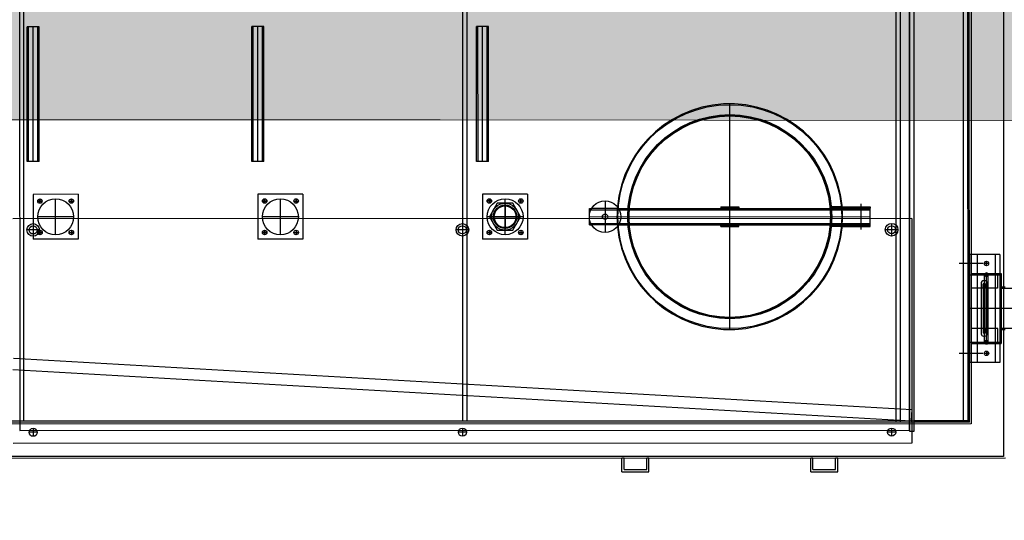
# Model space of a CAD drawing. Header units: metres. Extents: x -270273 to 328371, y -146885 to 591473.
# Tile 369 of 473: x -19561 to -17371, y 450678 to 451791. Entities that reach past the tile are written whole.
import ezdxf

# ---------------------------------------------------------------- set-up
doc = ezdxf.new("R2010")
doc.units = ezdxf.units.M
doc.layers.get('0').update_dxf_attribs({"color": 151})
doc.layers.add('B-XX-GR-KRUIDEN-G', color=98, linetype='Continuous')
doc.layers.add('Iv-status-nieuw', color=170, linetype='Continuous')
doc.layers.add('B-XX-VH-VERHARDING-V', color=253, linetype='Continuous', lineweight=18)

# ---------------------------------------------------------------- blocks, each defined once
blk = doc.blocks.new('220236-200 ZCS BA')
for p, q in [((-741, 528.2), (-741, 2834.2)), ((-730.9, 528.2), (-730.9, 2834.2)), ((-591.1, 528.2), (-591.1, 2834.2)), ((-581, 531.2), (-581, 1681.2)), ((-578, 528.2), (-578, 1681.2)), ((-574, 1681.2), (-574, 524.2)), ((-502, 1681.2), (-502, 452.2)), ((-711, 1521.2), (-711, 508.2)), ((-701, 508.2), (-701, 1521.2)), ((-2691, 1460.4, 0), (-2691, 510.4, 0)), ((-2682.5, 1446.2, 0), (-2682.5, 531.2, 0)), ((-1706, 1446.2, 0), (-1706, 531.2, 0)), ((-1696, 1446.2, 0), (-1696, 531.2, 0)), ((-711, 510.4, 0), (-711, 1460.4, 0)), ((-2674.2, 1108.3), (-2674.2, 1408.3)), ((-2647.8, 1408.3), (-2674.2, 1408.3)), ((-2671.2, 1108.3), (-2671.2, 1408.3)), ((-2661, 1108.3), (-2661, 1408.3)), ((-2650.8, 1108.3), (-2650.8, 1408.3)), ((-2647.8, 1108.3), (-2647.8, 1408.3)), ((-2174.2, 1108.3), (-2174.2, 1408.3)), ((-2147.8, 1408.3), (-2174.2, 1408.3)), ((-2171.2, 1108.3), (-2171.2, 1408.3)), ((-2161, 1108.3), (-2161, 1408.3)), ((-2150.8, 1108.3), (-2150.8, 1408.3)), ((-2147.8, 1108.3), (-2147.8, 1408.3)), ((-1674.2, 1108.3), (-1674.2, 1408.3)), ((-1647.8, 1408.3), (-1674.2, 1408.3)), ((-1671.2, 1108.3), (-1671.2, 1408.3)), ((-1661, 1108.3), (-1661, 1408.3)), ((-1650.8, 1108.3), (-1650.8, 1408.3)), ((-1647.8, 1108.3), (-1647.8, 1408.3)), ((-1111, 734.4, 0), (-1111, 1236.4, 0)), ((-2647.8, 1108.3), (-2674.2, 1108.3)), ((-2147.8, 1108.3), (-2174.2, 1108.3)), ((-1647.8, 1108.3), (-1674.2, 1108.3)), ((-2561, 1035.4, 0), (-2661, 1035.4, 0)), ((-2661, 1035.4, 0), (-2661, 935.4, 0)), ((-2561, 1035.4, 0), (-2561, 935.4, 0)), ((-2061, 1035.4, 0), (-2161, 1035.4, 0)), ((-2161, 1035.4, 0), (-2161, 935.4, 0)), ((-2061, 1035.4, 0), (-2061, 935.4, 0)), ((-1561, 1035.4, 0), (-1661, 1035.4, 0)), ((-1661, 1035.4, 0), (-1661, 935.4, 0)), ((-1561, 1035.4, 0), (-1561, 935.4, 0)), ((-2641, 1020.4, 0), (-2651, 1020.4, 0)), ((-2651, 1020.4, 0), (-2641, 1020.4, 0)), ((-2646, 1015.4, 0), (-2646, 1025.4, 0)), ((-2646, 1025.4, 0), (-2646, 1015.4, 0)), ((-2611, 945.4, 0), (-2611, 1025.4, 0)), ((-2581, 1020.4, 0), (-2571, 1020.4, 0)), ((-2581, 1020.4, 0), (-2571, 1020.4, 0)), ((-2576, 1015.4, 0), (-2576, 1025.4, 0)), ((-2576, 1025.4, 0), (-2576, 1015.4, 0)), ((-2141, 1020.4, 0), (-2151, 1020.4, 0)), ((-2151, 1020.4, 0), (-2141, 1020.4, 0)), ((-2146, 1015.4, 0), (-2146, 1025.4, 0)), ((-2146, 1025.4, 0), (-2146, 1015.4, 0)), ((-2111, 945.4, 0), (-2111, 1025.4, 0)), ((-2081, 1020.4, 0), (-2071, 1020.4, 0)), ((-2081, 1020.4, 0), (-2071, 1020.4, 0)), ((-2076, 1015.4, 0), (-2076, 1025.4, 0)), ((-2076, 1025.4, 0), (-2076, 1015.4, 0)), ((-1641, 1020.4, 0), (-1651, 1020.4, 0)), ((-1651, 1020.4, 0), (-1641, 1020.4, 0)), ((-1646, 1015.4, 0), (-1646, 1025.4, 0)), ((-1646, 1025.4, 0), (-1646, 1015.4, 0)), ((-1628.3, 1015.4, 0), (-1645.7, 985.4, 0)), ((-1593.7, 1015.4, 0), (-1628.3, 1015.4, 0)), ((-1611, 945.4, 0), (-1611, 1025.4, 0)), ((-1611, 955.4, 0), (-1611, 1015.4, 0)), ((-1611, 1012.6, 0), (-1611, 958.1, 0)), ((-1576.4, 985.4, 0), (-1593.7, 1015.4, 0)), ((-1581, 1020.4, 0), (-1571, 1020.4, 0)), ((-1581, 1020.4, 0), (-1571, 1020.4, 0)), ((-1576, 1015.4, 0), (-1576, 1025.4, 0)), ((-1576, 1025.4, 0), (-1576, 1015.4, 0)), ((-1388.5, 1020.4, 0), (-1388.5, 950.4, 0)), ((-818.5, 956.7, 0), (-818.5, 1014.1, 0)), ((-1423.5, 1003.4, 0), (-1418.5, 1003.4, 0)), ((-1423.5, 967.4, 0), (-1423.5, 1003.4, 0)), ((-1423.5, 1000.4, 0), (-798.5, 1000.4, 0)), ((-1358.5, 1003.4, 0), (-1418.5, 1003.4, 0)), ((-1358.5, 1003.4, 0), (-798.5, 1003.4, 0)), ((-1131, 1007.4, 0), (-1091, 1007.4, 0)), ((-1131, 1007.4, 0), (-1131, 1004.4, 0)), ((-1131, 1004.4, 0), (-1091, 1004.4, 0)), ((-1091, 1007.4, 0), (-1091, 1004.4, 0)), ((-861, 1007.4, 0), (-885.1, 1007.4, 0)), ((-860.7, 1004.4, 0), (-884.8, 1004.4, 0)), ((-861, 1007.4, 0), (-798.5, 1007.4, 0)), ((-860.7, 1004.4, 0), (-798.5, 1004.4, 0)), ((-838.5, 1007.4, 0), (-838.5, 1004.4, 0)), ((-798.5, 1007.4, 0), (-798.5, 1004.4, 0)), ((-798.5, 967.4, 0), (-798.5, 1003.4, 0)), ((-706, 981.2), (-2706, 981.2)), ((-2661, 970.2), (-2661, 942.2)), ((-2571, 985.4, 0), (-2651, 985.4, 0)), ((-2071, 985.4, 0), (-2151, 985.4, 0)), ((-1706, 970.2), (-1706, 942.2)), ((-1571, 985.4, 0), (-1651, 985.4, 0)), ((-1645.7, 985.4, 0), (-1628.3, 955.4, 0)), ((-1641, 985.4, 0), (-1581, 985.4, 0)), ((-1583.8, 985.4, 0), (-1638.3, 985.4, 0)), ((-1593.7, 955.4, 0), (-1576.4, 985.4, 0)), ((-1423.5, 985.4, 0), (-798.5, 985.4, 0)), ((-1423.5, 970.4, 0), (-798.5, 970.4, 0)), ((-1423.5, 967.4, 0), (-1418.5, 967.4, 0)), ((-1358.5, 967.4, 0), (-1418.5, 967.4, 0)), ((-1358.5, 967.4, 0), (-798.5, 967.4, 0)), ((-1131, 963.4, 0), (-1131, 966.4, 0)), ((-1131, 966.4, 0), (-1091, 966.4, 0)), ((-1091, 963.4, 0), (-1091, 966.4, 0)), ((-860.7, 966.4, 0), (-884.8, 966.4, 0)), ((-860.7, 966.4, 0), (-798.5, 966.4, 0)), ((-838.5, 963.4, 0), (-838.5, 966.4, 0)), ((-798.5, 963.4, 0), (-798.5, 966.4, 0)), ((-751, 970.2), (-751, 942.2)), ((-706, 981.2), (-706, 481.2)), ((-2647, 956.2), (-2675, 956.2)), ((-2641, 950.4, 0), (-2651, 950.4, 0)), ((-2651, 950.4, 0), (-2641, 950.4, 0)), ((-2646, 955.4, 0), (-2646, 945.4, 0)), ((-2646, 955.4, 0), (-2646, 945.4, 0)), ((-2581, 950.4, 0), (-2571, 950.4, 0)), ((-2581, 950.4, 0), (-2571, 950.4, 0)), ((-2576, 955.4, 0), (-2576, 945.4, 0)), ((-2576, 955.4, 0), (-2576, 945.4, 0)), ((-2141, 950.4, 0), (-2151, 950.4, 0)), ((-2151, 950.4, 0), (-2141, 950.4, 0)), ((-2146, 955.4, 0), (-2146, 945.4, 0)), ((-2146, 955.4, 0), (-2146, 945.4, 0)), ((-2081, 950.4, 0), (-2071, 950.4, 0)), ((-2081, 950.4, 0), (-2071, 950.4, 0)), ((-2076, 955.4, 0), (-2076, 945.4, 0)), ((-2076, 955.4, 0), (-2076, 945.4, 0)), ((-1692, 956.2), (-1720, 956.2)), ((-1641, 950.4, 0), (-1651, 950.4, 0)), ((-1651, 950.4, 0), (-1641, 950.4, 0)), ((-1646, 955.4, 0), (-1646, 945.4, 0)), ((-1646, 955.4, 0), (-1646, 945.4, 0)), ((-1628.3, 955.4, 0), (-1593.7, 955.4, 0)), ((-1581, 950.4, 0), (-1571, 950.4, 0)), ((-1581, 950.4, 0), (-1571, 950.4, 0)), ((-1576, 955.4, 0), (-1576, 945.4, 0)), ((-1576, 955.4, 0), (-1576, 945.4, 0)), ((-1131, 963.4, 0), (-1091, 963.4, 0)), ((-861, 963.4, 0), (-885.1, 963.4, 0)), ((-861, 963.4, 0), (-798.5, 963.4, 0)), ((-737, 956.2), (-765, 956.2)), ((-2561, 935.4, 0), (-2661, 935.4, 0)), ((-2061, 935.4, 0), (-2161, 935.4, 0)), ((-1561, 935.4, 0), (-1661, 935.4, 0)), ((-510, 901.2), (-578, 901.2)), ((-578, 661.2), (-578, 901.2)), ((-575, 901.2), (-575, 661.2)), ((-560, 661.2), (-560, 901.2)), ((-520, 661.2), (-520, 901.2)), ((-510, 901.2), (-510, 661.2)), ((-548.2, 881.2), (-601, 881.2)), ((-535, 881.2), (-545, 881.2)), ((-540, 876.2), (-540, 886.2)), ((-578, 856.2), (-510, 856.2)), ((-575, 859.2), (-510, 859.2)), ((-544, 706.2), (-544, 856.2)), ((-536, 856.2), (-544, 856.2)), ((-540, 702.2), (-540, 860.2)), ((-536, 706.2), (-536, 856.2)), ((-515, 856.2), (-515, 826.2)), ((-510, 859.2), (-507, 859.2)), ((-507, 859.2), (-507, 703.2)), ((-552, 836.2), (-552, 726.2)), ((-547.5, 826.2), (-547.5, 836.2)), ((-542.5, 836.2), (-547.5, 836.2)), ((-546.5, 727.2), (-546.5, 835.2)), ((-543.5, 835.2), (-546.5, 835.2)), ((-543.5, 727.2), (-543.5, 835.2)), ((-542.5, 826.2), (-542.5, 836.2)), ((-538, 836.2), (-538, 726.2)), ((-547.5, 826.2), (-575, 826.2)), ((-515, 826.2), (-542.5, 826.2)), ((-457, 825.7), (-510, 825.7)), ((-498, 828.7), (-507, 828.7)), ((-427, 781.2), (-578, 781.2)), ((-547.5, 736.2), (-575, 736.2)), ((-547.5, 736.2), (-547.5, 726.2)), ((-542.5, 726.2), (-547.5, 726.2)), ((-543.5, 727.2), (-546.5, 727.2)), ((-515, 736.2), (-542.5, 736.2)), ((-542.5, 736.2), (-542.5, 726.2)), ((-515, 706.2), (-515, 736.2)), ((-457, 736.7), (-510, 736.7)), ((-498, 733.7), (-507, 733.7)), ((-578, 706.2), (-510, 706.2)), ((-575, 703.2), (-510, 703.2)), ((-536, 706.2), (-544, 706.2)), ((-510, 703.2), (-507, 703.2)), ((-548.2, 681.2), (-601, 681.2)), ((-535, 681.2), (-545, 681.2)), ((-540, 686.2), (-540, 676.2)), ((-2704.6, 671.2), (-706, 556.3)), ((-510, 661.2), (-578, 661.2)), ((-2706, 646.2), (-707.5, 531.3)), ((-706, 556.3), (-707.5, 531.3)), ((-701, 531.2), (-5131, 531.2)), ((-701, 528.2), (-5131, 528.2)), ((-578, 531.2), (-701, 531.2)), ((-578, 528.2), (-701, 528.2)), ((-574, 524.2), (-5581, 524.2)), ((-2691, 510.4, 0), (-711, 510.4, 0)), ((-2652, 506.2), (-2670, 506.2)), ((-2661, 515.2), (-2661, 497.2)), ((-1697, 506.2), (-1715, 506.2)), ((-1706, 515.2), (-1706, 497.2)), ((-742, 506.2), (-760, 506.2)), ((-751, 515.2), (-751, 497.2)), ((-711, 508.2), (-701, 508.2)), ((-706, 481.2), (-2706, 481.2)), ((-502, 452.2), (-5581, 452.2)), ((-498, 448.2), (-5581, 448.2)), ((-1351, 418.2), (-1351, 448.2)), ((-1346, 448.2), (-1351, 448.2)), ((-1346, 423.2), (-1346, 448.2)), ((-1296, 423.2), (-1296, 448.2)), ((-1291, 448.2), (-1296, 448.2)), ((-1291, 418.2), (-1291, 448.2)), ((-931, 418.2), (-931, 448.2)), ((-926, 448.2), (-931, 448.2)), ((-926, 423.2), (-926, 448.2)), ((-876, 423.2), (-876, 448.2)), ((-871, 448.2), (-876, 448.2)), ((-871, 418.2), (-871, 448.2)), ((-1351, 418.2), (-1291, 418.2)), ((-1346, 423.2), (-1296, 423.2)), ((-931, 418.2), (-871, 418.2)), ((-926, 423.2), (-876, 423.2))]:
    blk.add_line(p, q)
for centre, radius in [((-1111, 985.4, 0), 249), ((-1111, 985.4, 0), 227), ((-1111, 985.4, 0), 225), ((-1111, 985.4, 0), 224), ((-2646, 1020.4, 0), 5), ((-2611, 985.4, 0), 40), ((-2646, 1020.4, 0), 5), ((-2576, 1020.4, 0), 5), ((-2576, 1020.4, 0), 5), ((-2146, 1020.4, 0), 5), ((-2111, 985.4, 0), 40), ((-2146, 1020.4, 0), 5), ((-2076, 1020.4, 0), 5), ((-2076, 1020.4, 0), 5), ((-1646, 1020.4, 0), 5), ((-1611, 985.4, 0), 40), ((-1646, 1020.4, 0), 5), ((-1611, 985.4, 0), 30), ((-1611, 985.4, 0), 26), ((-1611, 985.4, 0), 26), ((-1611, 985.4, 0), 24.2), ((-1576, 1020.4, 0), 5), ((-1576, 1020.4, 0), 5), ((-1388.5, 985.4, 0), 35), ((-1388.5, 985.4, 0), 6), ((-2661, 956.2), 14), ((-2661, 956.2), 9), ((-1706, 956.2), 14), ((-1706, 956.2), 9), ((-751, 956.2), 14), ((-751, 956.2), 9), ((-2646, 950.4, 0), 5), ((-2646, 950.4, 0), 5), ((-2576, 950.4, 0), 5), ((-2576, 950.4, 0), 5), ((-2146, 950.4, 0), 5), ((-2146, 950.4, 0), 5), ((-2076, 950.4, 0), 5), ((-2076, 950.4, 0), 5), ((-1646, 950.4, 0), 5), ((-1646, 950.4, 0), 5), ((-1576, 950.4, 0), 5), ((-1576, 950.4, 0), 5), ((-540, 881.2), 5), ((-540, 681.2), 5), ((-2661, 506.2), 9), ((-1706, 506.2), 9), ((-751, 506.2), 9)]:
    blk.add_circle(centre, radius)
for centre, radius, start, end in [((-1111, 985.4, 0), 251, 184.9652, 175.0348), ((-1111, 985.4, 0), 251, 175.0348, 184.9652), ((-540, 856.2), 4, 0, 180), ((-540, 856.2), 4, 180, 0), ((-545, 836.2), 7, 0, 180), ((-545, 726.2), 7, 180, 0), ((-540, 706.2), 4, 0, 180), ((-540, 706.2), 4, 180, 0)]:
    blk.add_arc(centre, radius, start, end)

msp = doc.modelspace()

# ---------------------------------------------------------------- hatches: boundary and pattern name
at = {"layer": 'B-XX-GR-KRUIDEN-G'}
h = msp.add_hatch(dxfattribs=at)
h.set_pattern_fill('SWAMP', color=256, scale=200, angle=-97.4574917, style=0)
h.set_pattern_definition([(0.0124, (-169787, 422764.2), (2539.05, 4399.95), [635, -4445]), (90.0124, (-169469.6, 422764.3), (-2540.95, 4398.85), [317.5, -8481.32]), (90.0124, (-169390.2, 422764.3), (-2540.95, 4398.85), [254, -8544.82]), (90.0124, (-169549, 422764.3), (-2540.95, 4398.85), [254, -8544.82]), (60.0124, (-169311, 422764.3), (-2540.94, 4398.855), [203.2, -4876.8]), (120.0124, (-169628.3, 422764.3), (-5079.99, -1.09), [203.2, -4876.8])])
edge = h.paths.add_edge_path()
edge.add_line((36170.9472, 467983.6184), (38807.233, 461086.9412))
edge.add_line((38807.233, 461086.9412), (38810.3624, 446608.8711))
edge.add_line((38810.3624, 446608.8711), (36139.8786, 446617.0471))
edge.add_line((36139.8786, 446617.0471), (36139.3863, 448894.8075))
edge.add_arc((26136.1817, 449088.8049), 10005.0855, -1.1110278, 90.28114678)
edge.add_line((26087.0876, 459093.77), (-20270.5154, 459143.9755))
edge.add_arc((-20265.5372, 463740.6222), 4596.6494, -137.9370367, -90.0620515, ccw=False)
edge.add_arc((-19672.5507, 464275.7307), 5395.3822, 181.6170689, 222.0629633, ccw=False)
edge.add_line((-25065.7842, 464123.4761), (-24911.4892, 502084.5462))
edge.add_line((-24911.4892, 502084.5462), (-40389.596, 502066.3386))
edge.add_line((-40389.596, 502066.3386), (-40389.5679, 501936.3442))
edge.add_line((-40389.5679, 501936.3442), (-53833.1309, 502045.977))
edge.add_line((-53833.1309, 502045.977), (-53832.4793, 499030.9938))
edge.add_arc((-53104.9668, 477843.061), 21200.4192, 91.96654498, 195.54166744)
edge.add_line((-73530.2108, 472162.6399), (-85297.5491, 472187.7091))
edge.add_arc((-105694.9499, 477855.2396), 21170.1409, -15.52824644, -5.12163447)
edge.add_line((-84609.3324, 475965.3729), (-84426.1974, 476009.7959))
edge.add_line((-84426.1974, 476009.7959), (-84404.1656, 479488.6016))
edge.add_line((-84404.1656, 479488.6016), (-84592.4424, 479546.1089))
edge.add_arc((-105694.9499, 477855.2396), 21170.1409, 4.58112078, 40.16416305)
edge.add_line((-89516.7368, 491509.5535), (-88685.4405, 492457.8708))
edge.add_line((-88685.4405, 492457.8708), (-91129.8677, 494858.1815))
edge.add_line((-91129.8677, 494858.1815), (-91980.7846, 493982.7483))
edge.add_arc((-105694.9499, 477855.2396), 21170.1409, 49.62353804, 84.87836553)
edge.add_line((-103805.0832, 498940.8572), (-103849.5062, 499123.9922))
edge.add_line((-103849.5062, 499123.9922), (-107328.3119, 499146.024))
edge.add_line((-107328.3119, 499146.024), (-107385.8192, 498957.7472))
edge.add_arc((-105694.9499, 477855.2396), 21170.1409, 94.58112078, 174.69316232)
edge.add_line((-126774.3486, 479813.2536), (-126963.3386, 479758.1356))
edge.add_line((-126963.3386, 479758.1356), (-126970.8713, 478568.7335))
edge.add_line((-126970.8713, 478568.7335), (-131112.6749, 478567.8383))
edge.add_arc((-151816.1218, 482872.4158), 21146.2078, -11.74536935, -5.34483933)
edge.add_line((-130761.8556, 480902.6507), (-130187.6684, 481039.2303))
edge.add_line((-130187.6684, 481039.2303), (-130188.4691, 484743.9745))
edge.add_line((-130188.4691, 484743.9745), (-130763.9199, 484864.1226))
edge.add_arc((-151816.1218, 482872.4158), 21146.2078, 5.40455287, 40.29433512)
edge.add_line((-135687.2267, 496547.9723), (-133699.597, 498565.198))
edge.add_line((-133699.597, 498565.198), (-136154.7736, 501065.7068))
edge.add_line((-136154.7736, 501065.7068), (-138168.0435, 499024.5692))
edge.add_arc((-151816.1218, 482872.4158), 21146.2078, 49.80320678, 84.65516068)
edge.add_line((-149846.3567, 503926.6821), (-149982.9363, 504500.8693))
edge.add_line((-149982.9363, 504500.8693), (-153687.6805, 504500.0685))
edge.add_line((-153687.6805, 504500.0685), (-153807.8287, 503924.6178))
edge.add_arc((-151816.1218, 482872.4158), 21146.2078, 95.40455287, 174.61534846)
edge.add_line((-172869.0143, 484856.8102), (-173444.5807, 484736.4292))
edge.add_line((-173444.5807, 484736.4292), (-173443.9373, 481031.7179))
edge.add_line((-173443.9373, 481031.7179), (-172869.7027, 480895.3377))
edge.add_arc((-151816.1218, 482872.4158), 21146.2078, 185.36474065, 210.81018619)
edge.add_line((-169977.941, 472041.422), (-173156.5236, 469766.6195))
edge.add_line((-173156.5236, 469766.6195), (-173318.7736, 469986.9156))
edge.add_line((-173318.7736, 469986.9156), (-183515.6316, 470032.0264))
edge.add_line((-183515.6316, 470032.0264), (-178966.2174, 504414.1056))
edge.add_line((-178966.2174, 504414.1056), (-138029.0908, 505121.838))
edge.add_line((-138029.0908, 505121.838), (-125211.8682, 505143.466))
edge.add_line((-125211.8682, 505143.466), (-121440.4628, 504962.4419))
edge.add_line((-121440.4628, 504962.4419), (-88409.978, 505411.5782))
edge.add_line((-88409.978, 505411.5782), (-55380.4993, 505934.7039))
edge.add_line((-55380.4993, 505934.7039), (-30572.423, 504796.219))
edge.add_line((-30572.423, 504796.219), (7219.6754, 502185.0736))
edge.add_line((7219.6754, 502185.0736), (36199.6742, 500183.6794))
edge.add_line((36199.6742, 500183.6794), (36170.9472, 467983.6184))
h.paths.add_polyline_path([(-84127.6167, 501450.8827), (-82224.8295, 503264.2573), (-80386.3966, 501456.3581), (-80382.3411, 499652.57), (-82305.7412, 499659.2658)], flags=16)
at = {"layer": 'B-XX-VH-VERHARDING-V'}
h = msp.add_hatch(dxfattribs=at)
h.set_pattern_fill('AR-CONC', color=256, scale=2.5, angle=-97.4574917, style=0)
h.set_pattern_definition([(50.01238, (-169787.06, 422764.22), (455.4703, -39.7493), [47.625, -523.875]), (355.0124, (-169787.06, 422764.22), (-88.2103, 477.6226), [38.1, -419.1]), (100.4634, (-169749.1, 422760.9), (367.2616, 437.8711), [40.475, -445.225]), (46.1966, (-169787.1, 422891.2), (677.7203, -104.9593), [71.4375, -785.8125]), (96.648, (-169730.6, 422882.5), (593.377, 618.6922), [60.7125, -667.8375]), (351.1964, (-169787.1, 422891.2), (593.3778, 618.691), [57.15, -628.65]), (21.01238, (-169723.58, 422859.5), (379.09245, -255.5819), [47.625, -523.875]), (326.0124, (-169723.6, 422859.5), (154.4055, 460.5033), [38.1, -419.1]), (71.4638, (-169692, 422838.2), (533.497, 204.9225), [40.475, -445.225]), (37.51238, (-169787.06, 422764.22), (7.67582, 211.38926), [0, -414.02, 0, -425.45, 0, -420.6875]), (7.51238, (-169787.06, 422764.22), (166.99502, 250.48754), [0, -242.57, 0, -404.495, 0, -160.3375]), (327.51238, (-169928.66, 422764.2), (338.97958, -14.2486), [0, -158.75, 0, -495.3, 0, -657.225]), (317.51238, (-169992.16, 422764.18), (370.3092, 63.64627), [0, -206.375, 0, -328.93, 0, -466.725])])
edge = h.paths.add_edge_path()
edge.add_arc((-19378.1518, 448926.3418), 5081.6799, 125.0437223, 148.669815)
edge.add_line((-23718.8466, 451568.6588), (-18625.8903, 451568.67))
edge.add_line((-18625.8903, 451568.67), (-12755.8836, 451560.9493))
edge.add_line((-12755.8836, 451560.9493), (-12756.7518, 453069.215))
edge.add_line((-12756.7518, 453069.215), (-22296.0593, 453086.7849))

# ---------------------------------------------------------------- linework, layer by layer
msp.add_lwpolyline([(-12756.7518, 453069.215), (-12756.7518, 453069.215), (-22296.0593, 453086.7849, 0.047940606), (-23034.992, 452454.9379, 0.055240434), (-23718.8466, 451568.6588), (-23718.8466, 451568.6588), (-18625.8903, 451568.67), (-12755.8836, 451560.9493), (-12756.7518, 453069.215)], format="xyb", close=True, dxfattribs=at)

# ---------------------------------------------------------------- block references
at = {"layer": 'Iv-status-nieuw', "rotation": 0.0123842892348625}
msp.add_blockref('220236-200 ZCS BA', (-16870.1713, 450367.8263), dxfattribs=at)

doc.saveas('drawing.dxf')
